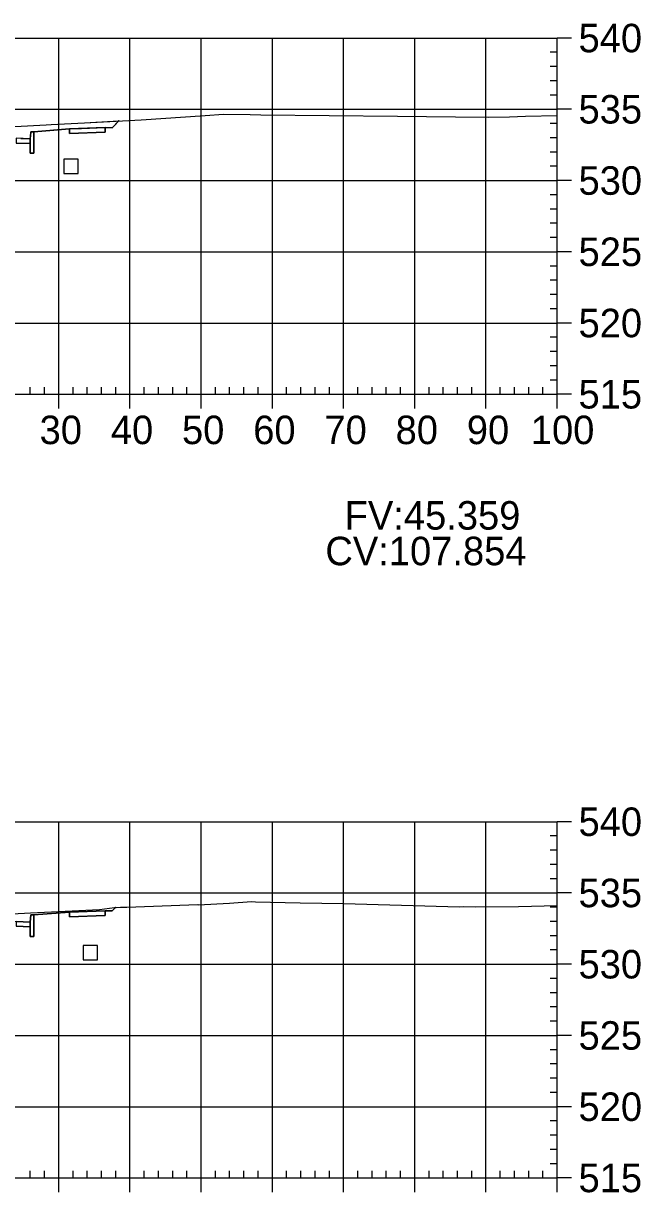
# Model space of a CAD drawing. Extents: x 704834 to 709892, y 372981 to 377533.
# Drawn here: x 705336.9 to 705423.6, y 373950.8 to 374114.9 of the extents above; entities that cross this region are included whole.
import ezdxf

# ---------------------------------------------------------------- set-up
doc = ezdxf.new("R2010")
doc.units = 0
for name, color, linetype in [('1', 7, 'Continuous'), ('14', 7, 'Continuous'), ('4', 7, 'Continuous'), ('57', 7, 'Continuous'), ('59', 7, 'Continuous'), ('Default_Xsect', 7, 'Continuous'), ('Existing', 7, 'Continuous')]:
    doc.layers.add(name, color=color, linetype=linetype)

msp = doc.modelspace()

# ---------------------------------------------------------------- linework, layer by layer
for points in [[(705338.37, 374099.67), (705343.37, 374100.07)], [(705348.37, 374100.27), (705349.37, 374100.23)], [(705349.37, 374100.23), (705350.32, 374101.18)], [(705338.37, 373989.73), (705343.37, 373990.13)], [(705348.37, 373990.33), (705349.37, 373990.29)], [(705349.37, 373990.29), (705349.86, 373990.78)]]:
    msp.add_lwpolyline(points)
for points in [[(705343.37, 374099.4), (705348.37, 374099.6), (705348.37, 374100.27), (705343.37, 374100.07)], [(705335.87, 374098.08), (705337.87, 374098), (705337.87, 374098.67), (705335.87, 374098.75)], [(705337.87, 374096.67), (705338.37, 374096.67), (705338.37, 374099.67), (705337.96, 374099.67), (705337.87, 374098.67)], [(705343.37, 373989.46), (705348.37, 373989.66), (705348.37, 373990.33), (705343.37, 373990.13)], [(705335.87, 373988.14), (705337.87, 373988.06), (705337.87, 373988.73), (705335.87, 373988.81)], [(705337.87, 373986.73), (705338.37, 373986.73), (705338.37, 373989.73), (705337.96, 373989.73), (705337.87, 373988.73)]]:
    msp.add_lwpolyline(points, close=True)
at = {"layer": '1'}
for points in [[(705335.69, 374100.4), (705340.12, 374100.65), (705340.81, 374100.68), (705345.49, 374100.91), (705350.32, 374101.18), (705350.32, 374101.18), (705349.68, 374100.53), (705349.37, 374100.23), (705348.37, 374100.27), (705348.37, 374099.6), (705343.37, 374099.4), (705343.37, 374100.07), (705338.37, 374099.67), (705338.37, 374096.67), (705337.87, 374096.67), (705337.87, 374098), (705335.87, 374098.08)], [(705335.27, 373989.91), (705337.08, 373989.98), (705337.91, 373990.04), (705339.85, 373990.12), (705347.61, 373990.51), (705349.7, 373990.77), (705349.86, 373990.78), (705349.37, 373990.29), (705348.37, 373990.33), (705348.37, 373989.66), (705343.37, 373989.46), (705343.37, 373990.13), (705338.37, 373989.73), (705338.37, 373986.73), (705337.87, 373986.73), (705337.87, 373988.06), (705335.87, 373988.14)]]:
    msp.add_lwpolyline(points, dxfattribs=at)
at = {"layer": '14'}
for points in [[(705350.32, 374101.18), (705350.32, 374101.23), (705350.32, 374101.18), (705350.27, 374101.18), (705350.32, 374101.18), (705350.32, 374101.13), (705350.32, 374101.18), (705350.37, 374101.18)], [(705349.86, 373990.78), (705349.86, 373990.83), (705349.86, 373990.78), (705349.81, 373990.78), (705349.86, 373990.78), (705349.86, 373990.73), (705349.86, 373990.78), (705349.91, 373990.78)]]:
    msp.add_lwpolyline(points, dxfattribs=at)
at = {"layer": '4'}
for points in [[(705342.6, 374093.82), (705344.6, 374093.82), (705344.6, 374095.82), (705342.6, 374095.82)], [(705345.29, 373983.45), (705347.29, 373983.45), (705347.29, 373985.45), (705345.29, 373985.45)]]:
    msp.add_lwpolyline(points, close=True, dxfattribs=at)
at = {"layer": '57'}
for p, q in [((705211.87, 374112.82), (705411.87, 374112.82)), ((705341.87, 374062.82), (705341.87, 374112.82)), ((705351.87, 374062.82), (705351.87, 374112.82)), ((705361.87, 374062.82), (705361.87, 374112.82)), ((705371.87, 374062.82), (705371.87, 374112.82)), ((705381.87, 374062.82), (705381.87, 374112.82)), ((705391.87, 374062.82), (705391.87, 374112.82)), ((705401.87, 374062.82), (705401.87, 374112.82)), ((705411.87, 374062.82), (705411.87, 374112.82)), ((705411.87, 374062.82), (705411.87, 374112.82)), ((705413.87, 374112.82), (705411.87, 374112.82)), ((705411.87, 374110.82), (705410.87, 374110.82)), ((705411.87, 374108.82), (705410.87, 374108.82)), ((705411.87, 374106.82), (705410.87, 374106.82)), ((705411.87, 374104.82), (705410.87, 374104.82)), ((705211.87, 374102.82), (705411.87, 374102.82)), ((705413.87, 374102.82), (705411.87, 374102.82)), ((705411.87, 374100.82), (705410.87, 374100.82)), ((705411.87, 374098.82), (705410.87, 374098.82)), ((705411.87, 374096.82), (705410.87, 374096.82)), ((705411.87, 374094.82), (705410.87, 374094.82)), ((705211.87, 374092.82), (705411.87, 374092.82)), ((705413.87, 374092.82), (705411.87, 374092.82)), ((705411.87, 374090.82), (705410.87, 374090.82)), ((705411.87, 374088.82), (705410.87, 374088.82)), ((705411.87, 374086.82), (705410.87, 374086.82)), ((705411.87, 374084.82), (705410.87, 374084.82)), ((705211.87, 374082.82), (705411.87, 374082.82)), ((705413.87, 374082.82), (705411.87, 374082.82)), ((705411.87, 374080.82), (705410.87, 374080.82)), ((705411.87, 374078.82), (705410.87, 374078.82)), ((705411.87, 374076.82), (705410.87, 374076.82)), ((705411.87, 374074.82), (705410.87, 374074.82)), ((705211.87, 374072.82), (705411.87, 374072.82)), ((705413.87, 374072.82), (705411.87, 374072.82)), ((705411.87, 374070.82), (705410.87, 374070.82)), ((705411.87, 374068.82), (705410.87, 374068.82)), ((705411.87, 374066.82), (705410.87, 374066.82)), ((705411.87, 374064.82), (705410.87, 374064.82)), ((705211.87, 374062.82), (705411.87, 374062.82)), ((705211.87, 374062.82), (705411.87, 374062.82)), ((705337.87, 374062.82), (705337.87, 374063.82)), ((705339.87, 374062.82), (705339.87, 374063.82)), ((705341.87, 374060.82), (705341.87, 374062.82)), ((705343.87, 374062.82), (705343.87, 374063.82)), ((705345.87, 374062.82), (705345.87, 374063.82)), ((705347.87, 374062.82), (705347.87, 374063.82)), ((705349.87, 374062.82), (705349.87, 374063.82)), ((705351.87, 374060.82), (705351.87, 374062.82)), ((705353.87, 374062.82), (705353.87, 374063.82)), ((705355.87, 374062.82), (705355.87, 374063.82)), ((705357.87, 374062.82), (705357.87, 374063.82)), ((705359.87, 374062.82), (705359.87, 374063.82)), ((705361.87, 374060.82), (705361.87, 374062.82)), ((705363.87, 374062.82), (705363.87, 374063.82)), ((705365.87, 374062.82), (705365.87, 374063.82)), ((705367.87, 374062.82), (705367.87, 374063.82)), ((705369.87, 374062.82), (705369.87, 374063.82)), ((705371.87, 374060.82), (705371.87, 374062.82)), ((705373.87, 374062.82), (705373.87, 374063.82)), ((705375.87, 374062.82), (705375.87, 374063.82)), ((705377.87, 374062.82), (705377.87, 374063.82)), ((705379.87, 374062.82), (705379.87, 374063.82)), ((705381.87, 374060.82), (705381.87, 374062.82)), ((705383.87, 374062.82), (705383.87, 374063.82)), ((705385.87, 374062.82), (705385.87, 374063.82)), ((705387.87, 374062.82), (705387.87, 374063.82)), ((705389.87, 374062.82), (705389.87, 374063.82)), ((705391.87, 374060.82), (705391.87, 374062.82)), ((705393.87, 374062.82), (705393.87, 374063.82)), ((705395.87, 374062.82), (705395.87, 374063.82)), ((705397.87, 374062.82), (705397.87, 374063.82)), ((705399.87, 374062.82), (705399.87, 374063.82)), ((705401.87, 374060.82), (705401.87, 374062.82)), ((705403.87, 374062.82), (705403.87, 374063.82)), ((705405.87, 374062.82), (705405.87, 374063.82)), ((705407.87, 374062.82), (705407.87, 374063.82)), ((705409.87, 374062.82), (705409.87, 374063.82)), ((705411.87, 374060.82), (705411.87, 374062.82)), ((705413.87, 374062.82), (705411.87, 374062.82)), ((705211.87, 374002.82), (705411.87, 374002.82)), ((705341.87, 373952.82), (705341.87, 374002.82)), ((705351.87, 373952.82), (705351.87, 374002.82)), ((705361.87, 373952.82), (705361.87, 374002.82)), ((705371.87, 373952.82), (705371.87, 374002.82)), ((705381.87, 373952.82), (705381.87, 374002.82)), ((705391.87, 373952.82), (705391.87, 374002.82)), ((705401.87, 373952.82), (705401.87, 374002.82)), ((705411.87, 373952.82), (705411.87, 374002.82)), ((705411.87, 373952.82), (705411.87, 374002.82)), ((705413.87, 374002.82), (705411.87, 374002.82)), ((705411.87, 374000.82), (705410.87, 374000.82)), ((705411.87, 373998.82), (705410.87, 373998.82)), ((705411.87, 373996.82), (705410.87, 373996.82)), ((705411.87, 373994.82), (705410.87, 373994.82)), ((705211.87, 373992.82), (705411.87, 373992.82)), ((705413.87, 373992.82), (705411.87, 373992.82)), ((705411.87, 373990.82), (705410.87, 373990.82)), ((705411.87, 373988.82), (705410.87, 373988.82)), ((705411.87, 373986.82), (705410.87, 373986.82)), ((705411.87, 373984.82), (705410.87, 373984.82)), ((705211.87, 373982.82), (705411.87, 373982.82)), ((705413.87, 373982.82), (705411.87, 373982.82)), ((705411.87, 373980.82), (705410.87, 373980.82)), ((705411.87, 373978.82), (705410.87, 373978.82)), ((705411.87, 373976.82), (705410.87, 373976.82)), ((705411.87, 373974.82), (705410.87, 373974.82)), ((705211.87, 373972.82), (705411.87, 373972.82)), ((705413.87, 373972.82), (705411.87, 373972.82)), ((705411.87, 373970.82), (705410.87, 373970.82)), ((705411.87, 373968.82), (705410.87, 373968.82)), ((705411.87, 373966.82), (705410.87, 373966.82)), ((705411.87, 373964.82), (705410.87, 373964.82)), ((705211.87, 373962.82), (705411.87, 373962.82)), ((705413.87, 373962.82), (705411.87, 373962.82)), ((705411.87, 373960.82), (705410.87, 373960.82)), ((705411.87, 373958.82), (705410.87, 373958.82)), ((705411.87, 373956.82), (705410.87, 373956.82)), ((705411.87, 373954.82), (705410.87, 373954.82)), ((705211.87, 373952.82), (705411.87, 373952.82)), ((705211.87, 373952.82), (705411.87, 373952.82)), ((705337.87, 373952.82), (705337.87, 373953.82)), ((705339.87, 373952.82), (705339.87, 373953.82)), ((705341.87, 373950.82), (705341.87, 373952.82)), ((705343.87, 373952.82), (705343.87, 373953.82)), ((705345.87, 373952.82), (705345.87, 373953.82)), ((705347.87, 373952.82), (705347.87, 373953.82)), ((705349.87, 373952.82), (705349.87, 373953.82)), ((705351.87, 373950.82), (705351.87, 373952.82)), ((705353.87, 373952.82), (705353.87, 373953.82)), ((705355.87, 373952.82), (705355.87, 373953.82)), ((705357.87, 373952.82), (705357.87, 373953.82)), ((705359.87, 373952.82), (705359.87, 373953.82)), ((705361.87, 373950.82), (705361.87, 373952.82)), ((705363.87, 373952.82), (705363.87, 373953.82)), ((705365.87, 373952.82), (705365.87, 373953.82)), ((705367.87, 373952.82), (705367.87, 373953.82)), ((705369.87, 373952.82), (705369.87, 373953.82)), ((705371.87, 373950.82), (705371.87, 373952.82)), ((705373.87, 373952.82), (705373.87, 373953.82)), ((705375.87, 373952.82), (705375.87, 373953.82)), ((705377.87, 373952.82), (705377.87, 373953.82)), ((705379.87, 373952.82), (705379.87, 373953.82)), ((705381.87, 373950.82), (705381.87, 373952.82)), ((705383.87, 373952.82), (705383.87, 373953.82)), ((705385.87, 373952.82), (705385.87, 373953.82)), ((705387.87, 373952.82), (705387.87, 373953.82)), ((705389.87, 373952.82), (705389.87, 373953.82)), ((705391.87, 373950.82), (705391.87, 373952.82)), ((705393.87, 373952.82), (705393.87, 373953.82)), ((705395.87, 373952.82), (705395.87, 373953.82)), ((705397.87, 373952.82), (705397.87, 373953.82)), ((705399.87, 373952.82), (705399.87, 373953.82)), ((705401.87, 373950.82), (705401.87, 373952.82)), ((705403.87, 373952.82), (705403.87, 373953.82)), ((705405.87, 373952.82), (705405.87, 373953.82)), ((705407.87, 373952.82), (705407.87, 373953.82)), ((705409.87, 373952.82), (705409.87, 373953.82)), ((705411.87, 373950.82), (705411.87, 373952.82)), ((705413.87, 373952.82), (705411.87, 373952.82))]:
    msp.add_line(p, q, dxfattribs=at)
at = {"layer": 'Default_Xsect'}
for points in [[(705336.54, 374098.72), (705337.87, 374098.67), (705337.9, 374099), (705337.96, 374099.67), (705338.1, 374099.67), (705338.37, 374099.67), (705340.06, 374099.8), (705343.37, 374100.07), (705345.06, 374100.14), (705348.37, 374100.27), (705348.71, 374100.25), (705349.37, 374100.23), (705349.68, 374100.53), (705350.32, 374101.18)], [(705264.07, 373979.99), (705274.37, 373990.29), (705275.37, 373990.33), (705280.37, 373990.13), (705285.37, 373989.73), (705285.79, 373989.73), (705285.87, 373988.73), (705287.87, 373988.81), (705299.87, 373989.29), (705311.87, 373989.65), (705323.87, 373989.29), (705335.87, 373988.81), (705337.87, 373988.73), (705337.96, 373989.73), (705338.37, 373989.73), (705343.37, 373990.13), (705348.37, 373990.33), (705349.37, 373990.29), (705349.86, 373990.78)]]:
    msp.add_lwpolyline(points, dxfattribs=at)
at = {"layer": 'Existing'}
for points in [[(705335.69, 374100.4), (705340.12, 374100.65), (705340.81, 374100.68), (705345.49, 374100.91), (705350.82, 374101.21), (705353.43, 374101.32), (705362.43, 374101.95), (705365.01, 374102.12), (705368.74, 374102.1), (705370.23, 374102.06), (705389.44, 374101.85), (705397.57, 374101.74), (705402.17, 374101.7), (705405.18, 374101.77), (705407.4, 374101.85), (705411.87, 374101.97)], [(705335.27, 373989.91), (705337.08, 373989.98), (705337.91, 373990.04), (705339.85, 373990.12), (705347.61, 373990.51), (705349.7, 373990.77), (705350.53, 373990.81), (705351.43, 373990.85), (705360.15, 373991.15), (705361.41, 373991.2), (705361.46, 373991.15), (705365.83, 373991.38), (705368.96, 373991.6), (705369.49, 373991.59), (705375.77, 373991.42), (705381.88, 373991.36), (705398.15, 373990.89), (705398.72, 373990.9), (705400.38, 373990.89), (705406.44, 373990.91), (705411.87, 373991.07)]]:
    msp.add_lwpolyline(points, dxfattribs=at)

# ---------------------------------------------------------------- texts
msp.add_text('CV:107.854', height=4).set_placement((705379.31, 374038.82))
at = {"layer": '14'}
for p in [(705348.34, 374100.22), (705343.34, 374099.35), (705348.34, 374099.55), (705348.34, 373990.28), (705343.34, 373989.41), (705348.34, 373989.61)]:
    msp.add_text('+', height=0.1, dxfattribs=at).set_placement(p)
at = {"layer": '57'}
for s, p in [('540', (705414.87, 374110.82)), ('535', (705414.87, 374100.82)), ('530', (705414.87, 374090.82)), ('525', (705414.87, 374080.82)), ('520', (705414.87, 374070.82)), ('515', (705414.87, 374060.82)), ('30', (705339.18, 374055.82)), ('40', (705349.18, 374055.82)), ('50', (705359.18, 374055.82)), ('60', (705369.18, 374055.82)), ('70', (705379.18, 374055.82)), ('80', (705389.18, 374055.82)), ('90', (705399.18, 374055.82)), ('100', (705408.17, 374055.82)), ('540', (705414.87, 374000.82)), ('535', (705414.87, 373990.82)), ('530', (705414.87, 373980.82)), ('525', (705414.87, 373970.82)), ('520', (705414.87, 373960.82)), ('515', (705414.87, 373950.82))]:
    msp.add_text(s, height=4, dxfattribs=at).set_placement(p)
at = {"layer": '59'}
msp.add_text('FV:45.359', height=4, dxfattribs=at).set_placement((705382.02, 374043.82))

doc.saveas('drawing.dxf')
